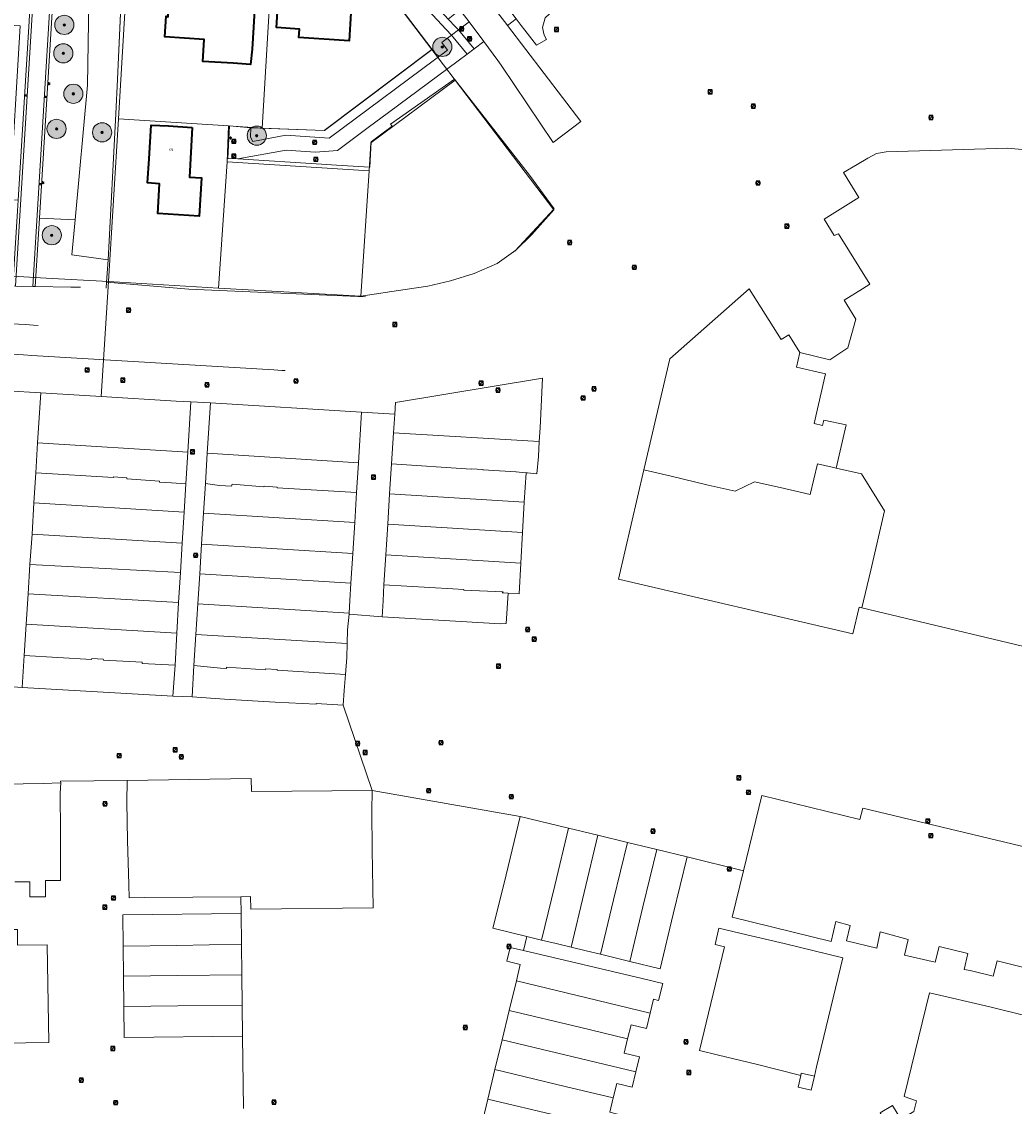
# Model space of a CAD drawing. Header units: metres. Extents: x 163628 to 167676, y 402708 to 405373.
# Tile 275 of 656: x 166320 to 166526, y 403946 to 404172. Entities that reach past the tile are written whole.
import ezdxf
from ezdxf.enums import TextEntityAlignment as Align

# ---------------------------------------------------------------- set-up
doc = ezdxf.new("R2010")
doc.units = ezdxf.units.M
doc.layers.get('0').update_dxf_attribs({"lineweight": 25})
for name, color, linetype, lineweight in [('X-CA190022.004-UO-BGT_Ondergrond$0$GE_201_SHDHek_Lijn_GEM', 253, 'X-CA190022.004-UO-BGT_Ondergrond$0$Hekwerk', 9), ('X-CA190022.004-UO-BGT_Ondergrond$0$GE_314_WGDRijbaanLokaleweg_Vlak_GEM', 253, 'Continuous', 9), ('X-CA190022.004-UO-BGT_Ondergrond$0$GE_317_WGDVoetpad_Vlak_GEM', 253, 'Continuous', 9), ('X-CA190022.004-UO-BGT_Ondergrond$0$GE_364_OWGBerm_halfverhard_Vlak_GEM', 253, 'Continuous', 9), ('X-CA190022.004-UO-BGT_Ondergrond$0$GE_366_OWGBerm_groenvoorziening_Vlak_GEM', 253, 'Continuous', 9), ('X-CA190022.004-UO-BGT_Ondergrond$0$GE_401_OTDErf_Vlak_GEM', 253, 'Continuous', 9), ('X-CA190022.004-UO-BGT_Ondergrond$0$GE_4502_GBKN_Huisnummer_Lijn_GEM', 7, 'Continuous', 9), ('X-CA190022.004-UO-BGT_Ondergrond$0$GE_478_BTDGroenvoorziening_bosplantsoen_GEM', 253, 'Continuous', 9), ('X-CA190022.004-UO-BGT_Ondergrond$0$GE_490_WGIBoomspiegel_Inrichtend_Vlak_GEM', 253, 'Continuous', 9), ('X-CA190022.004-UO-BGT_Ondergrond$0$GE_601_PNDgrondvlakpand_Vlak_MV_GEM', 34, 'Continuous', 35), ('X-CA190022.004-UO-BGT_Ondergrond$0$GE_861_PALLichtmast_Punt_GEM', 253, 'Continuous', 9), ('X-CA190022.004-UO-BGT_Ondergrond$0$GE_885_PutInspectieofRioolput_Punt_GEM', 253, 'Continuous', 9), ('X-CA190022.004-UO-BGT_Ondergrond$0$GE_886_PutKolk_Punt_GEM', 253, 'Continuous', 9), ('X-CA190022.004-UO-BGT_Ondergrond$0$N-WE-RI-PUT_INSPECTIE-S', 253, 'Continuous', 9), ('X-CA190022.004-UO-DWM_Beplanting$0$B-WE-GR-BOOM-S AFKOMSTIG UIT BGT', 252, 'Continuous', 0), ('X-CA190022.004-UO-KAD_Percelen$0$B-WE-KG-GRENS_PERCEEL-GV', 150, 'Continuous', 9), ('X-CA190022.004-UO-WHM_Riolering gemeente_NLCS$0$B-WE-RI-PUT-S', 214, 'Continuous', 15)]:
    doc.layers.add(name, color=color, linetype=linetype, lineweight=lineweight)
doc.layers.add('X-CA190022.004-UO-DWM_Beplanting$0$N-GV-GR-GRAS-A-200', color=7, linetype='Continuous')
doc.styles.add('X-CA190022.004-UO-BGT_Ondergrond$0$BGT_NAR', font='arial.ttf', dxfattribs={"height": 1})
doc.styles.add('X-CA190022.004-UO-BGT_Ondergrond$0$NLCS-ISO', font='NLCS-ISO.ttf')
doc.linetypes.add('X-CA190022.004-UO-BGT_Ondergrond$0$Hekwerk', pattern='A,5,-1.5,[2,dgnlstyle-Veghel.shx,S=0.007937,R=0,X=0,Y=0],-1.5', length=8)

# ---------------------------------------------------------------- blocks, each defined once
blk = doc.blocks.new('X-CA190022.004-UO-BGT_Ondergrond$0$SRI-KOLK-SO')
at = {"color": 0, "linetype": 'ByBlock', "lineweight": 18}
blk.add_lwpolyline([(-1.125, -1.125), (1.125, -1.125), (1.125, 1.125), (-1.125, 1.125)], close=True, dxfattribs=at)
at = {"color": 0, "linetype": 'ByBlock', "lineweight": 18, "style": 'X-CA190022.004-UO-BGT_Ondergrond$0$NLCS-ISO'}
blk.add_text('k', height=1.5, dxfattribs=at).set_placement((0, 0), align=Align.MIDDLE_CENTER)
blk = doc.blocks.new('X-CA190022.004-UO-BGT_Ondergrond$0$IMGEOKolk')
at = {"xscale": 5, "yscale": 5, "zscale": 5}
blk.add_blockref('X-CA190022.004-UO-BGT_Ondergrond$0$SRI-KOLK-SO', (0, 0), dxfattribs=at)
blk = doc.blocks.new('X-CA190022.004-UO-BGT_Ondergrond$0$N-SIE-WEG_LICHTMAST-SO')
h = blk.add_hatch(color=256)
h.paths.add_polyline_path([(1.2, 0.5, 0.658505), (-1.2, 0.5)])
h.paths.add_polyline_path([(-1.2, -0.5, 0.658505), (1.2, -0.5)])
at = {"flags": 128}
for points in [[(-2.2, 1.3), (-1.1, 0.6)], [(-1.2, 0.5), (1.2, 0.5)], [(0, 1.3), (0, 2.5)], [(1.1, 0.6), (2.2, 1.3)], [(-2.2, -1.3), (-1.1, -0.6)], [(-1.2, -0.5), (1.2, -0.5)], [(0, -1.3), (0, -2.5)], [(2.2, -1.3), (1.1, -0.6)]]:
    blk.add_lwpolyline(points, dxfattribs=at)
at = {"ltscale": 0.5}
blk.add_circle((0, 0), 1.27, dxfattribs=at)
at = {"style": 'X-CA190022.004-UO-BGT_Ondergrond$0$NLCS-ISO'}
blk.add_attdef('TYPE', text='', height=1.8, dxfattribs=at).set_placement((0, 2.5), align=Align.BOTTOM_CENTER)
blk = doc.blocks.new('X-CA190022.004-UO-BGT_Ondergrond$0$IMGEOLichtmastpaal')
at = {"xscale": 5, "yscale": 5, "zscale": 5}
blk.add_blockref('X-CA190022.004-UO-BGT_Ondergrond$0$N-SIE-WEG_LICHTMAST-SO', (0, 6.4), dxfattribs=at)
blk = doc.blocks.new('X-CA190022.004-UO-BGT_Ondergrond$0$SRI-PUT_INSPECTIEPUT_RIOOLPUT-SO')
at = {"color": 0, "linetype": 'ByBlock', "lineweight": 18}
blk.add_lwpolyline([(-1.12, -1.12), (1.12, -1.12), (1.12, 1.12), (-1.12, 1.12)], close=True, dxfattribs=at)
at = {"color": 0, "linetype": 'ByBlock', "lineweight": 18, "style": 'X-CA190022.004-UO-BGT_Ondergrond$0$NLCS-ISO'}
blk.add_text('r', height=1.5, dxfattribs=at).set_placement((0, 0.28), align=Align.MIDDLE_CENTER)
blk = doc.blocks.new('X-CA190022.004-UO-BGT_Ondergrond$0$IMGEOInspectierioolput')
at = {"layer": 'X-CA190022.004-UO-BGT_Ondergrond$0$N-WE-RI-PUT_INSPECTIE-S', "xscale": 10, "yscale": 10, "zscale": 10}
blk.add_blockref('X-CA190022.004-UO-BGT_Ondergrond$0$SRI-PUT_INSPECTIEPUT_RIOOLPUT-SO', (0, 0), dxfattribs=at)
blk = doc.blocks.new('X-CA190022.004-UO-WHM_Riolering gemeente_NLCS$0$B-SRI-PUT_BETON-SO')
blk.add_line((-1.4, -1.4), (1.4, 1.4))
at = {"lineweight": -3, "flags": 128}
blk.add_lwpolyline([(2, -2), (2, 2), (-2, 2), (-2, -2)], close=True, dxfattribs=at)
at = {"lineweight": -3}
blk.add_circle((0, 0), 2, dxfattribs=at)
blk = doc.blocks.new('X-CA190022.004-UO-DWM_Beplanting$0$SGR-BOOM_01-SO')
at = {"linetype": 'ByBlock', "lineweight": 18}
h = blk.add_hatch(color=0, dxfattribs=at)
h.dxf.hatch_style = 1
edge = h.paths.add_edge_path()
edge.add_arc((0, 0), 0.25, 0, 360)
at = {"color": 0, "linetype": 'ByBlock', "lineweight": 18}
for radius in [2, 0.25]:
    blk.add_circle((0, 0), radius, dxfattribs=at)
blk = doc.blocks.new('X-CA190022.004-UO-DWM_Beplanting$0$IMGEOBoom')
at = {"transparency": 33554457}
h = blk.add_hatch(color=256, dxfattribs=at)
h.dxf.hatch_style = 1
edge = h.paths.add_edge_path()
edge.add_arc((0, 0), 100, 0, 360)
edge = h.paths.add_edge_path(flags=17)
edge.add_arc((0, 0), 12.5, 0, 360)
h = blk.add_hatch()
h.set_pattern_fill('ANGLE', color=256)
h.set_pattern_definition([(0, (0, 0), (0, 6.985), [5.08, -1.905]), (90, (0, 0), (-6.985, 4e-16), [5.08, -1.905])])
edge = h.paths.add_edge_path(flags=17)
edge.add_arc((0, 0), 12.5, 0, 360)
at = {"layer": 'X-CA190022.004-UO-DWM_Beplanting$0$N-GV-GR-GRAS-A-200'}
h = blk.add_hatch(color=256, dxfattribs=at)
h.dxf.hatch_style = 1
edge = h.paths.add_edge_path(flags=17)
edge.add_arc((0, 0), 12.5, 0, 360)
at = {"xscale": 50, "yscale": 50, "zscale": 50}
blk.add_blockref('X-CA190022.004-UO-DWM_Beplanting$0$SGR-BOOM_01-SO', (0, 0), dxfattribs=at)

msp = doc.modelspace()

# ---------------------------------------------------------------- linework, layer by layer
at = {"layer": 'X-CA190022.004-UO-BGT_Ondergrond$0$GE_201_SHDHek_Lijn_GEM'}
for p, q in [((166340.434, 404179.344), (166339.537, 404159.606)), ((166339.537, 404159.606), (166339.211, 404152.429)), ((166339.211, 404152.429), (166337.594, 404121.952))]:
    msp.add_line(p, q, dxfattribs=at)
at = {"layer": 'X-CA190022.004-UO-BGT_Ondergrond$0$GE_314_WGDRijbaanLokaleweg_Vlak_GEM', "flags": 128}
for points in [[(166415.638, 404177.536), (166417.28, 404175.39), (166419.67, 404172.29), (166420.651, 404171.006), (166420.818, 404170.788), (166436.106, 404150.78), (166430.337, 404146.419), (166419.51, 404162.53), (166418.783, 404163.524), (166415.88, 404167.49), (166412.78, 404171.54), (166410.856, 404174.067), (166401.7, 404186.09), (166399.37, 404189.15), (166396.97, 404187.42), (166395.377, 404187.516), (166394.49, 404187.57), (166394.69, 404190.63), (166395.617, 404191.375), (166396.967, 404192.461), (166396.968, 404192.462)], [(166418.336, 404177.865), (166421.47, 404173.67), (166422.592, 404172.204), (166420.818, 404170.788), (166420.651, 404171.006), (166419.67, 404172.29), (166417.28, 404175.39), (166415.638, 404177.536), (166417.431, 404179.049), (166418.336, 404177.865)], [(166321.122, 404171.718), (166318.818, 404134.383), (166317.137, 404134.477), (166319.275, 404170.767), (166313.688, 404171.096), (166313.902, 404174.828)], [(166321.866, 404174.22), (166318.316, 404116.514), (166317.727, 404116.554), (166318.681, 404132.161), (166318.818, 404134.383), (166321.122, 404171.718), (166321.254, 404174.29), (166321.866, 404174.22)], [(166325.468, 404174.781), (166321.89, 404116.418), (166318.316, 404116.514), (166321.866, 404174.22)], [(166326.027, 404174.697), (166323.287, 404130.631), (166322.402, 404116.407), (166321.89, 404116.418), (166325.468, 404174.781), (166326.027, 404174.697)], [(166412.78, 404171.54), (166415.88, 404167.49), (166413.82, 404165.94), (166410.58, 404169.88), (166411.979, 404170.935), (166412.78, 404171.54)], [(166410.516, 404163.452), (166396.014, 404152.66), (166391.797, 404149.517), (166385.38, 404144.74), (166380.83, 404144.41), (166374.69, 404144.83), (166364.63, 404143), (166362.52, 404143.12), (166362.856, 404149.878), (166367.32, 404149.47), (166367.24, 404147.55), (166367.73, 404146.66), (166374.65, 404147.93), (166383.65, 404147.3), (166408.28, 404165.68), (166407.09, 404167.28), (166407.459, 404167.552), (166409.12, 404168.78), (166412.38, 404164.84), (166410.516, 404163.452)], [(166410.58, 404169.88), (166413.82, 404165.94), (166412.38, 404164.84), (166409.12, 404168.78), (166410.58, 404169.88)], [(166315.975, 404108.727), (166320.37, 404108.46), (166322.08, 404108.36), (166323.031, 404108.303)], [(166374.49, 404098.888), (166373.783, 404098.93), (166372.145, 404099.028), (166321.73, 404102.04), (166319.99, 404102.14), (166290.99, 404103.86)]]:
    msp.add_lwpolyline(points, dxfattribs=at)
at = {"layer": 'X-CA190022.004-UO-BGT_Ondergrond$0$GE_317_WGDVoetpad_Vlak_GEM', "flags": 128}
msp.add_lwpolyline([(166398.87, 404181.08), (166405.58, 404175.25), (166408.465, 404172.151), (166410.046, 404170.453), (166410.58, 404169.88), (166409.12, 404168.78), (166408.031, 404169.95), (166404.28, 404173.98), (166401.417, 404176.462), (166397.73, 404179.66), (166395.27, 404182.4), (166392.57, 404186.2), (166392.68, 404187.81), (166394.49, 404187.57), (166394.42, 404186.63), (166397.12, 404183), (166398.87, 404181.08)], dxfattribs=at)
at = {"layer": 'X-CA190022.004-UO-BGT_Ondergrond$0$GE_364_OWGBerm_halfverhard_Vlak_GEM', "flags": 128}
msp.add_lwpolyline([(166410.856, 404174.067), (166412.78, 404171.54), (166411.979, 404170.935), (166410.58, 404169.88), (166410.046, 404170.453), (166408.465, 404172.151), (166410.856, 404174.067)], dxfattribs=at)
at = {"layer": 'X-CA190022.004-UO-BGT_Ondergrond$0$GE_366_OWGBerm_groenvoorziening_Vlak_GEM', "flags": 128}
for points in [[(166397.73, 404179.66), (166401.417, 404176.462), (166404.28, 404173.98), (166408.031, 404169.95), (166409.12, 404168.78), (166407.459, 404167.552), (166407.09, 404167.28), (166408.28, 404165.68), (166383.65, 404147.3), (166374.65, 404147.93), (166367.73, 404146.66), (166367.24, 404147.55), (166367.32, 404149.47), (166382.658, 404148.913), (166405.115, 404165.791), (166392.66, 404182.222), (166377.21, 404183.12), (166377.5, 404188.09), (166378.31, 404188.05), (166378.36, 404188.65), (166392.68, 404187.81), (166392.57, 404186.2), (166395.27, 404182.4), (166397.73, 404179.66)], [(166437.969, 404177.269), (166432.262, 404174.484), (166430.336, 404173.919), (166428.635, 404172.4), (166428.106, 404170.416), (166428.437, 404168.762), (166428.923, 404167.883), (166426.824, 404166.676), (166424.432, 404169.801), (166423.658, 404170.812), (166422.592, 404172.204), (166421.47, 404173.67), (166425.697, 404177.047), (166426.256, 404176.32), (166426.778, 404175.641), (166432.233, 404179.725), (166437.689, 404183.811), (166436.597, 404185.275), (166438.54, 404186.655), (166436.785, 404177.843), (166438.215, 404177.992), (166438.133, 404177.328), (166437.969, 404177.269)], [(166333.286, 404158.399), (166330.699, 404130.331), (166323.287, 404130.631), (166326.027, 404174.697), (166326.329, 404179.656), (166333.453, 404179.26), (166333.503, 404171.479), (166333.286, 404158.399)], [(166331.824, 404116.296), (166329.841, 404116.252), (166322.402, 404116.407), (166323.287, 404130.631), (166330.699, 404130.331)], [(166330.699, 404130.331), (166330.022, 404122.979), (166337.594, 404121.952), (166337.276, 404117.282), (166337.195, 404116.091)]]:
    msp.add_lwpolyline(points, dxfattribs=at)
at = {"layer": 'X-CA190022.004-UO-BGT_Ondergrond$0$GE_401_OTDErf_Vlak_GEM', "flags": 128}
for points in [[(166391.242, 404114.267), (166381.535, 404114.648), (166354.426, 404115.873), (166337.276, 404117.282), (166337.594, 404121.952), (166339.211, 404152.429), (166339.537, 404159.606), (166340.434, 404179.344), (166340.705, 404185.303), (166349.97, 404184.94), (166359.461, 404184.334), (166359.706, 404184.319), (166362.344, 404184.15), (166364.982, 404183.982), (166367.62, 404183.813), (166370.18, 404183.65), (166373.66, 404183.35), (166377.21, 404183.12), (166392.66, 404182.222), (166405.115, 404165.791)], [(166367.282, 404162.658), (166363.61, 404162.93), (166357.31, 404163.32), (166357.6, 404167.92), (166349.41, 404168.43), (166349.68, 404172.72), (166350.08, 404172.64), (166350.27, 404175.79), (166346.57, 404176), (166346.92, 404181.93), (166355.74, 404181.42), (166355.41, 404175.77), (166358.69, 404175.58), (166358.82, 404178.23), (166362.88, 404178.02), (166362.8, 404176.64), (166368.24, 404176.3), (166367.59, 404165.89), (166367.282, 404162.658)], [(166377.34, 404168.28), (166377.46, 404170.05), (166372.65, 404170.36), (166373.07, 404177.06), (166377.84, 404176.76), (166377.78, 404175.76), (166380.76, 404175.59), (166381.01, 404179.84), (166388.51, 404179.34), (166387.8, 404167.6), (166377.34, 404168.28)], [(166405.115, 404165.791), (166382.658, 404148.913), (166367.32, 404149.47), (166362.856, 404149.878), (166362.52, 404143.12), (166364.63, 404143), (166382.05, 404141.91), (166385.14, 404141.71), (166392.092, 404141.26), (166392.366, 404146.537), (166394.335, 404148.002), (166396.742, 404149.793), (166396.409, 404150.24), (166409.752, 404159.622), (166425.36, 404139.58), (166430.49, 404132.63), (166422.3, 404123.81)], [(166354.52, 404139.21), (166357.03, 404139.06), (166356.54, 404131.09), (166347.94, 404131.62), (166348.33, 404137.84), (166345.81, 404138), (166346.12, 404142.99), (166346.56, 404150.068), (166350.14, 404149.86), (166355.13, 404149.57), (166354.52, 404139.21)]]:
    msp.add_lwpolyline(points, dxfattribs=at)
at = {"layer": 'X-CA190022.004-UO-BGT_Ondergrond$0$GE_478_BTDGroenvoorziening_bosplantsoen_GEM', "flags": 128}
msp.add_lwpolyline([(166339.537, 404159.606), (166339.211, 404152.429), (166337.594, 404121.952), (166330.022, 404122.979), (166330.699, 404130.331), (166333.286, 404158.399), (166333.503, 404171.479), (166333.453, 404179.26), (166333.674, 404183.423), (166334.021, 404189.906), (166337.471, 404189.738), (166340.899, 404189.57), (166340.705, 404185.303), (166340.434, 404179.344), (166339.537, 404159.606)], dxfattribs=at)
at = {"layer": 'X-CA190022.004-UO-BGT_Ondergrond$0$GE_490_WGIBoomspiegel_Inrichtend_Vlak_GEM', "flags": 128}
msp.add_lwpolyline([(166410.856, 404174.067), (166412.78, 404171.54), (166411.979, 404170.935), (166410.58, 404169.88), (166410.046, 404170.453), (166408.465, 404172.151), (166410.856, 404174.067)], dxfattribs=at)
at = {"layer": 'X-CA190022.004-UO-BGT_Ondergrond$0$GE_601_PNDgrondvlakpand_Vlak_MV_GEM', "flags": 128}
for points in [[(166368.24, 404176.3), (166367.59, 404165.89), (166367.282, 404162.658), (166363.61, 404162.93), (166357.31, 404163.32), (166357.6, 404167.92), (166349.41, 404168.43), (166349.68, 404172.72), (166350.08, 404172.64), (166350.27, 404175.79), (166346.57, 404176), (166346.92, 404181.93), (166355.74, 404181.42), (166355.41, 404175.77), (166358.69, 404175.58), (166358.82, 404178.23), (166362.88, 404178.02), (166362.8, 404176.64), (166368.24, 404176.3)], [(166388.51, 404179.34), (166387.8, 404167.6), (166377.34, 404168.28), (166377.46, 404170.05), (166372.65, 404170.36), (166373.07, 404177.06), (166377.84, 404176.76), (166377.78, 404175.76), (166380.76, 404175.59), (166381.01, 404179.84), (166388.51, 404179.34)], [(166355.13, 404149.57), (166354.52, 404139.21), (166357.03, 404139.06), (166356.54, 404131.09), (166347.94, 404131.62), (166348.33, 404137.84), (166345.81, 404138), (166346.12, 404142.99), (166346.56, 404150.068), (166350.14, 404149.86), (166355.13, 404149.57)]]:
    msp.add_lwpolyline(points, dxfattribs=at)
at = {"layer": 'X-CA190022.004-UO-KAD_Percelen$0$B-WE-KG-GRENS_PERCEEL-GV', "flags": 128}
for points in [[(166154.288, 404176.199), (166153.524, 404164.288), (166153.227, 404159.648), (166180.429, 404158.147), (166180.16, 404162.7), (166180.32, 404165.44), (166180.45, 404167.94), (166180.653, 404169.17), (166187.953, 404168.621), (166187.281, 404156.73), (166180.365, 404157.022), (166179.152, 404135.821), (166186.075, 404135.389), (166185.568, 404126.393), (166324.664, 404118.149), (166337.698, 404117.424), (166339.725, 404151.357), (166341.775, 404185.256)], [(166392.607, 404182.219), (166405.062, 404165.788), (166409.859, 404159.413), (166430.417, 404132.401), (166425.88, 404127.24), (166422.544, 404123.979), (166418.649, 404121.238), (166413.868, 404119.115), (166408.949, 404117.573), (166404.197, 404116.506), (166399.461, 404115.757), (166390.208, 404114.39), (166360.617, 404116.05), (166337.698, 404117.424), (166336.164, 404093.483), (166351.799, 404092.532), (166354.803, 404092.349), (166358.897, 404092.14), (166390.369, 404090.245), (166397.296, 404089.796), (166397.453, 404092.261), (166428.111, 404097.299), (166427.58, 404086.95), (166427.409, 404084.13), (166427.22, 404081), (166426.889, 404077.392), (166424.99, 404077.59), (166424.652, 404077.613), (166424.3, 404071.463), (166423.94, 404065.165), (166423.575, 404058.783), (166423.209, 404052.391), (166420.917, 404052.476), (166420.504, 404046.165), (166419.32, 404046.14), (166394.705, 404047.587), (166387.795, 404048.108), (166387.49, 404044.87), (166387.391, 404042.015), (166387.29, 404039.08), (166387.034, 404035.577), (166386.74, 404032.21), (166386.56, 404029.16), (166392.591, 404011.348), (166423.418, 404005.983), (166433.531, 404003.536), (166439.637, 404002.058), (166445.781, 404000.571), (166451.886, 403999.094), (166458.242, 403997.556), (166469.962, 403994.623), (166473.813, 404010.345), (166494.19, 404005.35), (166494.83, 404007.69), (166537.43, 403997.51)], [(166538.87, 404038.87), (166494.644, 404049.463), (166494.06, 404049.603), (166492.729, 404044.036), (166443.922, 404055.392), (166449.232, 404078.182), (166454.619, 404101.305), (166471.15, 404115.96), (166477.83, 404105.37), (166479.38, 404106.35), (166481.71, 404102.66), (166487.915, 404101.109), (166491.669, 404103.638), (166493.355, 404109.638), (166490.914, 404113.561), (166494.72, 404115.93), (166496.28, 404116.9), (166489.74, 404127.41), (166488.88, 404127.04), (166486.76, 404130.43), (166494.008, 404134.944), (166490.82, 404140.17), (166493.62, 404141.84), (166495.841, 404143.191), (166497.638, 404144.16), (166499.65, 404144.51), (166525, 404145.23), (166530.21, 404144.74)], [(166530.21, 404144.74), (166525, 404145.23), (166499.65, 404144.51), (166497.638, 404144.16), (166495.841, 404143.191), (166493.62, 404141.84), (166490.82, 404140.17), (166494.008, 404134.944), (166486.76, 404130.43), (166488.88, 404127.04), (166489.74, 404127.41), (166496.28, 404116.9), (166494.72, 404115.93), (166490.914, 404113.561), (166493.355, 404109.638), (166491.669, 404103.638), (166487.915, 404101.109), (166481.71, 404102.66), (166480.985, 404099.591), (166487.054, 404098.189), (166484.662, 404087.854), (166486.454, 404087.44), (166486.716, 404088.572), (166491.32, 404087.56), (166489.287, 404078.572), (166494.54, 404077.36), (166499.37, 404069.69), (166496.48, 404057.32), (166494.644, 404049.463), (166538.87, 404038.87)], [(166316.541, 404094.679), (166323.58, 404094.248), (166336.164, 404093.483), (166337.698, 404117.424), (166324.664, 404118.149), (166185.568, 404126.393)], [(166311.47, 404012.64), (166324.05, 404012.81), (166327.726, 404012.978), (166327.664, 404013.342), (166341.585, 404013.482), (166367.408, 404013.864), (166367.43, 404011.171), (166392.591, 404011.348), (166386.56, 404029.16), (166380.97, 404029.49), (166380.962, 404029.344), (166372.4, 404029.79), (166361.87, 404030.43), (166355.07, 404030.876), (166351.109, 404031.073), (166319.673, 404032.864), (166312.688, 404033.341)], [(166318.162, 403992.356), (166321.273, 403992.377), (166321.303, 403989.217), (166324.563, 403989.247), (166324.524, 403992.596), (166327.658, 403992.606), (166327.692, 404002.759), (166327.61, 404010.83), (166327.726, 404012.978), (166324.05, 404012.81), (166311.47, 404012.64)], [(166365.819, 403945.119), (166365.619, 403960.15), (166340.93, 403959.874), (166340.856, 403966.359), (166340.785, 403972.665), (166340.714, 403978.96), (166340.64, 403985.482), (166365.278, 403985.779), (166365.232, 403989.249), (166345.27, 403989.06), (166341.98, 403989.01), (166341.94, 403991.8), (166341.64, 404000.94), (166341.52, 404008.98), (166341.585, 404013.482), (166327.664, 404013.342), (166327.726, 404012.978), (166327.61, 404010.83), (166327.692, 404002.759), (166327.658, 403992.606), (166324.524, 403992.596), (166324.563, 403989.247), (166321.303, 403989.217), (166321.273, 403992.377), (166318.162, 403992.356)], [(166415.219, 403940.963), (166416.692, 403947.067), (166418.185, 403953.257), (166419.678, 403959.445), (166421.155, 403965.567), (166422.637, 403971.71), (166423.455, 403975.1), (166420.673, 403975.802), (166421.384, 403978.675), (166424.16, 403978.02), (166424.852, 403980.964), (166417.755, 403982.681), (166420.08, 403992.1), (166423.418, 404005.983), (166392.591, 404011.348), (166392.53, 404007.09), (166392.62, 403999.02), (166392.814, 403986.895), (166367.3, 403986.633), (166367.252, 403989.268), (166365.232, 403989.249), (166365.278, 403985.779), (166365.363, 403979.349), (166365.448, 403972.96), (166365.532, 403966.679), (166365.619, 403960.15), (166365.819, 403945.119)], [(166531.7, 403973.691), (166522.78, 403975.89), (166522.01, 403972.71), (166517.15, 403973.9), (166515.957, 403974.112), (166516.694, 403977.394), (166510.724, 403978.87), (166509.897, 403975.601), (166503.497, 403977.095), (166504.255, 403980.331), (166498.469, 403981.895), (166497.732, 403978.556), (166491.411, 403980.06), (166492.168, 403983.24), (166489.231, 403984.084), (166488.241, 403979.92), (166467.596, 403984.95), (166469.962, 403994.623), (166458.242, 403997.556), (166455.32, 403985.58), (166452.585, 403974.251), (166446.297, 403975.772), (166440.164, 403977.259), (166437.19, 403977.98), (166434.031, 403978.74), (166430.91, 403979.49), (166427.897, 403980.223), (166424.852, 403980.964), (166424.16, 403978.02), (166448.867, 403972.187), (166453.14, 403971.178), (166452.262, 403967.609), (166451.219, 403967.885), (166450.517, 403964.99), (166449.742, 403961.794), (166446.535, 403962.572), (166445.818, 403959.615), (166445.105, 403956.674), (166448.311, 403955.896), (166447.545, 403952.737), (166446.775, 403949.561), (166443.568, 403950.339), (166442.836, 403947.32), (166442.107, 403944.314)], [(166505.467, 403944.473), (166506.01, 403946.706), (166503.433, 403947.621), (166508.739, 403969.212), (166521.248, 403966.302), (166529.434, 403964.279)], [(166498.419, 403944.181), (166500.998, 403945.77), (166502.772, 403942.894)]]:
    msp.add_lwpolyline(points, dxfattribs=at)
for points in [[(166339.725, 404151.357), (166362.682, 404149.887), (166369.658, 404149.44), (166371.675, 404183.477), (166341.775, 404185.256)], [(166392.607, 404182.219), (166371.675, 404183.477), (166369.658, 404149.44), (166382.605, 404148.91), (166405.062, 404165.788)], [(166362.682, 404149.887), (166362.39, 404142.4), (166392, 404140.514), (166392.303, 404146.349), (166409.859, 404159.413), (166405.062, 404165.788), (166382.605, 404148.91), (166369.658, 404149.44)], [(166392, 404140.514), (166390.208, 404114.39), (166399.461, 404115.757), (166404.197, 404116.506), (166408.949, 404117.573), (166413.868, 404119.115), (166418.649, 404121.238), (166422.544, 404123.979), (166425.88, 404127.24), (166430.417, 404132.401), (166409.859, 404159.413), (166392.303, 404146.349)], [(166362.682, 404149.887), (166339.725, 404151.357), (166337.698, 404117.424), (166360.617, 404116.05), (166362.39, 404142.4)], [(166390.208, 404114.39), (166392, 404140.514), (166362.39, 404142.4), (166360.617, 404116.05)], [(166471.15, 404115.96), (166454.619, 404101.305), (166449.232, 404078.182), (166454.859, 404076.855), (166462.618, 404075.024), (166468.233, 404073.728), (166472.26, 404075.74), (166477.57, 404074.55), (166483.882, 404073.082), (166485.371, 404079.482), (166488.43, 404078.77), (166489.287, 404078.572), (166491.32, 404087.56), (166486.716, 404088.572), (166486.454, 404087.44), (166484.662, 404087.854), (166487.054, 404098.189), (166480.985, 404099.591), (166481.71, 404102.66), (166479.38, 404106.35), (166477.83, 404105.37)], [(166427.409, 404084.13), (166427.58, 404086.95), (166428.111, 404097.299), (166397.453, 404092.261), (166397.296, 404089.796), (166397.049, 404085.928)], [(166313.899, 404052.622), (166313.503, 404046.324), (166313.098, 404039.874), (166312.688, 404033.341), (166319.673, 404032.864), (166320.096, 404039.515), (166320.51, 404046.027), (166320.912, 404052.348), (166321.304, 404058.511), (166321.752, 404064.807), (166322.118, 404071.302), (166322.517, 404077.562), (166322.865, 404083.853), (166323.58, 404094.248), (166316.541, 404094.679), (166315.881, 404084.18), (166315.483, 404077.842), (166315.084, 404071.495), (166314.69, 404065.217), (166314.295, 404058.929)], [(166323.58, 404094.248), (166322.865, 404083.853), (166354.172, 404081.861), (166354.803, 404092.349), (166351.799, 404092.532), (166336.164, 404093.483)], [(166351.536, 404037.524), (166351.109, 404031.073), (166355.07, 404030.876), (166355.478, 404037.405), (166355.882, 404043.872), (166356.284, 404050.314), (166356.673, 404056.531), (166357.059, 404062.709), (166357.464, 404069.193), (166357.847, 404075.333), (166358.245, 404081.706), (166358.897, 404092.14), (166354.803, 404092.349), (166354.172, 404081.861), (166353.776, 404075.308), (166353.42, 404069.393), (166353.029, 404062.904), (166352.661, 404056.807), (166352.283, 404050.533), (166351.91, 404044.184)], [(166358.245, 404081.706), (166389.723, 404079.681), (166390.369, 404090.245), (166358.897, 404092.14)], [(166387.81, 404048.364), (166387.795, 404048.108), (166394.705, 404047.587), (166394.9, 404050.88), (166395.029, 404054.235), (166395.427, 404060.479), (166395.837, 404066.918), (166396.238, 404073.202), (166396.636, 404079.451), (166397.049, 404085.928), (166397.296, 404089.796), (166390.369, 404090.245), (166389.723, 404079.681), (166389.343, 404073.46), (166388.96, 404067.198), (166388.565, 404060.736), (166388.19, 404054.594), (166387.969, 404050.986)], [(166397.049, 404085.928), (166396.636, 404079.451), (166413.241, 404078.36), (166413.245, 404078.436), (166415.731, 404078.284), (166415.676, 404078.24), (166422.616, 404077.793), (166422.53, 404077.76), (166424.652, 404077.613), (166424.99, 404077.59), (166426.889, 404077.392), (166427.22, 404081), (166427.409, 404084.13)], [(166322.517, 404077.562), (166338.7, 404076.622), (166338.706, 404076.725), (166341.472, 404076.562), (166341.499, 404076.335), (166348.302, 404075.83), (166348.29, 404075.66), (166350.79, 404075.5), (166353.776, 404075.308), (166354.172, 404081.861), (166322.865, 404083.853)], [(166389.723, 404079.681), (166358.245, 404081.706), (166357.847, 404075.333), (166360.77, 404074.93), (166363.27, 404074.78), (166363.448, 404075.225), (166370, 404074.649), (166370.118, 404074.771), (166372.841, 404074.595), (166372.831, 404074.441), (166389.343, 404073.46)], [(166424.652, 404077.613), (166422.53, 404077.76), (166422.616, 404077.793), (166415.676, 404078.24), (166415.731, 404078.284), (166413.245, 404078.436), (166413.241, 404078.36), (166396.636, 404079.451), (166396.238, 404073.202), (166424.3, 404071.463)], [(166472.26, 404075.74), (166468.233, 404073.728), (166462.618, 404075.024), (166454.859, 404076.855), (166449.232, 404078.182), (166443.922, 404055.392), (166492.729, 404044.036), (166494.06, 404049.603), (166494.644, 404049.463), (166496.48, 404057.32), (166499.37, 404069.69), (166494.54, 404077.36), (166489.287, 404078.572), (166488.43, 404078.77), (166485.371, 404079.482), (166483.882, 404073.082), (166477.57, 404074.55)], [(166322.517, 404077.562), (166322.118, 404071.302), (166353.42, 404069.393), (166353.776, 404075.308), (166350.79, 404075.5), (166348.29, 404075.66), (166348.302, 404075.83), (166341.499, 404076.335), (166341.472, 404076.562), (166338.706, 404076.725), (166338.7, 404076.622)], [(166357.847, 404075.333), (166357.464, 404069.193), (166388.96, 404067.198), (166389.343, 404073.46), (166372.831, 404074.441), (166372.841, 404074.595), (166370.118, 404074.771), (166370, 404074.649), (166363.448, 404075.225), (166363.27, 404074.78), (166360.77, 404074.93)], [(166396.238, 404073.202), (166395.837, 404066.918), (166423.94, 404065.165), (166424.3, 404071.463)], [(166322.118, 404071.302), (166321.752, 404064.807), (166353.029, 404062.904), (166353.42, 404069.393)], [(166357.464, 404069.193), (166357.059, 404062.709), (166388.565, 404060.736), (166388.96, 404067.198)], [(166423.94, 404065.165), (166395.837, 404066.918), (166395.427, 404060.479), (166423.575, 404058.783)], [(166321.752, 404064.807), (166321.304, 404058.511), (166352.661, 404056.807), (166353.029, 404062.904)], [(166388.565, 404060.736), (166357.059, 404062.709), (166356.673, 404056.531), (166388.19, 404054.594)], [(166395.427, 404060.479), (166395.029, 404054.235), (166409.437, 404053.439), (166411.715, 404053.3), (166411.676, 404053.142), (166419.878, 404052.765), (166419.71, 404052.56), (166420.917, 404052.476), (166423.209, 404052.391), (166423.575, 404058.783)], [(166321.304, 404058.511), (166320.912, 404052.348), (166352.283, 404050.533), (166352.661, 404056.807)], [(166356.673, 404056.531), (166356.284, 404050.314), (166387.81, 404048.364), (166387.969, 404050.986), (166388.19, 404054.594)], [(166395.029, 404054.235), (166394.9, 404050.88), (166394.705, 404047.587), (166419.32, 404046.14), (166420.504, 404046.165), (166420.917, 404052.476), (166419.71, 404052.56), (166419.878, 404052.765), (166411.676, 404053.142), (166411.715, 404053.3), (166409.437, 404053.439)], [(166320.912, 404052.348), (166320.51, 404046.027), (166351.91, 404044.184), (166352.283, 404050.533)], [(166387.81, 404048.364), (166356.284, 404050.314), (166355.882, 404043.872), (166387.391, 404042.015), (166387.49, 404044.87), (166387.795, 404048.108)], [(166351.91, 404044.184), (166320.51, 404046.027), (166320.096, 404039.515), (166334.161, 404038.672), (166334.175, 404038.919), (166336.546, 404038.78), (166336.616, 404038.561), (166344.703, 404038.129), (166344.69, 404037.87), (166345.99, 404037.79), (166351.536, 404037.524)], [(166387.391, 404042.015), (166355.882, 404043.872), (166355.478, 404037.405), (166360.98, 404036.88), (166362.28, 404036.81), (166362.248, 404037.106), (166370.277, 404036.561), (166370.398, 404036.721), (166372.821, 404036.564), (166372.814, 404036.462), (166387.034, 404035.577), (166387.29, 404039.08)], [(166351.536, 404037.524), (166345.99, 404037.79), (166344.69, 404037.87), (166344.703, 404038.129), (166336.616, 404038.561), (166336.546, 404038.78), (166334.175, 404038.919), (166334.161, 404038.672), (166320.096, 404039.515), (166319.673, 404032.864), (166351.109, 404031.073)], [(166355.478, 404037.405), (166355.07, 404030.876), (166361.87, 404030.43), (166372.4, 404029.79), (166380.962, 404029.344), (166380.97, 404029.49), (166386.56, 404029.16), (166386.74, 404032.21), (166387.034, 404035.577), (166372.814, 404036.462), (166372.821, 404036.564), (166370.398, 404036.721), (166370.277, 404036.561), (166362.248, 404037.106), (166362.28, 404036.81), (166360.98, 404036.88)], [(166365.232, 403989.249), (166367.252, 403989.268), (166367.3, 403986.633), (166392.814, 403986.895), (166392.62, 403999.02), (166392.53, 404007.09), (166392.591, 404011.348), (166367.43, 404011.171), (166367.408, 404013.864), (166341.585, 404013.482), (166341.52, 404008.98), (166341.64, 404000.94), (166341.94, 403991.8), (166341.98, 403989.01), (166345.27, 403989.06)], [(166531.7, 403973.691), (166536.337, 403992.97), (166537.43, 403997.51), (166494.83, 404007.69), (166494.19, 404005.35), (166473.813, 404010.345), (166469.962, 403994.623), (166467.596, 403984.95), (166488.241, 403979.92), (166489.231, 403984.084), (166492.168, 403983.24), (166491.411, 403980.06), (166497.732, 403978.556), (166498.469, 403981.895), (166504.255, 403980.331), (166503.497, 403977.095), (166509.897, 403975.601), (166510.724, 403978.87), (166516.694, 403977.394), (166515.957, 403974.112), (166517.15, 403973.9), (166522.01, 403972.71), (166522.78, 403975.89)], [(166433.531, 404003.536), (166423.418, 404005.983), (166420.08, 403992.1), (166417.755, 403982.681), (166424.852, 403980.964), (166427.897, 403980.223), (166430.68, 403991.581)], [(166427.897, 403980.223), (166430.91, 403979.49), (166434.031, 403978.74), (166436.784, 403990.094), (166439.637, 404002.058), (166433.531, 404003.536), (166430.68, 403991.581)], [(166434.031, 403978.74), (166437.19, 403977.98), (166440.164, 403977.259), (166442.888, 403988.608), (166445.781, 404000.571), (166439.637, 404002.058), (166436.784, 403990.094)], [(166440.164, 403977.259), (166446.297, 403975.772), (166448.993, 403987.121), (166451.886, 403999.094), (166445.781, 404000.571), (166442.888, 403988.608)], [(166446.297, 403975.772), (166452.585, 403974.251), (166455.32, 403985.58), (166458.242, 403997.556), (166451.886, 403999.094), (166448.993, 403987.121)], [(166365.278, 403985.779), (166340.64, 403985.482), (166340.714, 403978.96), (166351.938, 403979.113), (166365.363, 403979.349)], [(166291.994, 403958.442), (166291.97, 403978.829), (166299.569, 403978.915), (166299.532, 403982.215), (166302.812, 403982.252), (166306.091, 403982.289), (166306.129, 403978.99), (166309.159, 403979.024), (166312.179, 403979.058), (166312.141, 403982.358), (166315.411, 403982.395), (166318.681, 403982.432), (166318.718, 403979.133), (166324.918, 403979.203), (166325.221, 403958.832), (166315.662, 403958.71), (166312.667, 403958.674), (166309.362, 403958.64), (166306.057, 403958.606), (166303.063, 403958.57)], [(166315.662, 403958.71), (166325.221, 403958.832), (166324.918, 403979.203), (166318.718, 403979.133), (166318.681, 403982.432), (166315.411, 403982.395), (166315.555, 403968.784)], [(166464.74, 403956.23), (166460.799, 403957.212), (166465.99, 403978.79), (166464.03, 403979.27), (166464.857, 403982.667), (166470.689, 403981.301), (166478.459, 403979.466), (166490.643, 403976.49), (166485.162, 403953.826), (166484.724, 403951.87), (166484.07, 403948.94), (166481.35, 403949.55), (166481.901, 403952.017), (166472.57, 403954.37)], [(166481.901, 403952.017), (166482.004, 403952.477), (166484.724, 403951.87), (166485.162, 403953.826), (166490.643, 403976.49), (166478.459, 403979.466), (166470.689, 403981.301), (166464.857, 403982.667), (166464.03, 403979.27), (166465.99, 403978.79), (166460.799, 403957.212), (166464.74, 403956.23), (166472.57, 403954.37)], [(166365.363, 403979.349), (166351.938, 403979.113), (166340.714, 403978.96), (166340.785, 403972.665), (166352.014, 403972.809), (166365.448, 403972.96)], [(166422.637, 403971.71), (166437.316, 403968.193), (166450.517, 403964.99), (166451.219, 403967.885), (166452.262, 403967.609), (166453.14, 403971.178), (166448.867, 403972.187), (166424.16, 403978.02), (166421.384, 403978.675), (166420.673, 403975.802), (166423.455, 403975.1)], [(166365.448, 403972.96), (166352.014, 403972.809), (166340.785, 403972.665), (166340.856, 403966.359), (166352.091, 403966.505), (166365.532, 403966.679)], [(166421.155, 403965.567), (166435.826, 403962.06), (166445.818, 403959.615), (166446.535, 403962.572), (166449.742, 403961.794), (166450.517, 403964.99), (166437.316, 403968.193), (166422.637, 403971.71)], [(166529.434, 403964.279), (166521.248, 403966.302), (166508.739, 403969.212), (166503.433, 403947.621), (166506.01, 403946.706), (166505.467, 403944.473), (166502.772, 403942.894), (166500.998, 403945.77), (166498.419, 403944.181), (166501.447, 403939.185), (166505.443, 403932.595), (166510.361, 403924.634), (166511.923, 403922.104), (166517.576, 403925.582), (166516.734, 403926.947), (166527.13, 403933.469), (166534.304, 403963.176)], [(166365.532, 403966.679), (166352.091, 403966.505), (166340.856, 403966.359), (166340.93, 403959.874), (166365.619, 403960.15)], [(166419.678, 403959.445), (166447.545, 403952.737), (166448.311, 403955.896), (166445.105, 403956.674), (166445.818, 403959.615), (166435.826, 403962.06), (166421.155, 403965.567)], [(166419.678, 403959.445), (166418.185, 403953.257), (166432.83, 403949.725), (166442.836, 403947.32), (166443.568, 403950.339), (166446.775, 403949.561), (166447.545, 403952.737)], [(166416.692, 403947.067), (166431.343, 403943.601), (166444.541, 403940.35), (166445.314, 403943.537), (166442.107, 403944.314), (166442.836, 403947.32), (166432.83, 403949.725), (166418.185, 403953.257)], [(166484.724, 403951.87), (166482.004, 403952.477), (166481.901, 403952.017), (166481.35, 403949.55), (166484.07, 403948.94)], [(166415.219, 403940.963), (166429.848, 403937.449), (166439.861, 403935.055), (166440.568, 403937.969), (166443.775, 403937.192), (166444.541, 403940.35), (166431.343, 403943.601), (166416.692, 403947.067)]]:
    msp.add_lwpolyline(points, close=True, dxfattribs=at)

# ---------------------------------------------------------------- block references
at = {"layer": 'X-CA190022.004-UO-BGT_Ondergrond$0$GE_861_PALLichtmast_Punt_GEM', "xscale": 0.025, "yscale": 0.025, "zscale": 0.025}
for p in [(166325.243, 404158.538), (166363.07, 404147.229), (166323.987, 404137.857)]:
    msp.add_blockref('X-CA190022.004-UO-BGT_Ondergrond$0$IMGEOLichtmastpaal', p, dxfattribs=at)
at = {"layer": 'X-CA190022.004-UO-BGT_Ondergrond$0$GE_885_PutInspectieofRioolput_Punt_GEM', "xscale": 0.025, "yscale": 0.025, "zscale": 0.025}
for p in [(166411.256, 404170.102), (166412.888, 404168.042), (166363.765, 404146.67), (166363.78, 404143.61)]:
    msp.add_blockref('X-CA190022.004-UO-BGT_Ondergrond$0$IMGEOInspectierioolput', p, dxfattribs=at)
at = {"layer": 'X-CA190022.004-UO-BGT_Ondergrond$0$GE_886_PutKolk_Punt_GEM', "xscale": 0.025, "yscale": 0.025, "zscale": 0.025}
for p in [(166320.538, 404156.184), (166324.539, 404155.963), (166323.451, 404137.766)]:
    msp.add_blockref('X-CA190022.004-UO-BGT_Ondergrond$0$IMGEOKolk', p, dxfattribs=at)
at = {"layer": 'X-CA190022.004-UO-DWM_Beplanting$0$B-WE-GR-BOOM-S AFKOMSTIG UIT BGT', "xscale": 0.02, "yscale": 0.02, "zscale": 0.02}
for p in [(166328.461, 404170.93), (166407.227, 404166.342), (166328.252, 404165.01), (166330.347, 404156.566), (166326.849, 404149.256), (166336.342, 404148.536), (166368.559, 404147.853), (166325.852, 404127.095)]:
    msp.add_blockref('X-CA190022.004-UO-DWM_Beplanting$0$IMGEOBoom', p, dxfattribs=at)
at = {"layer": 'X-CA190022.004-UO-WHM_Riolering gemeente_NLCS$0$B-WE-RI-PUT-S', "xscale": 0.2, "yscale": 0.2, "zscale": 0.2}
for p in [(166411.264, 404170.112), (166431.008, 404169.984), (166412.896, 404168.032), (166463.008, 404156.992), (166472, 404153.984), (166509.024, 404151.616), (166363.776, 404146.656), (166380.608, 404146.464), (166363.776, 404143.616), (166380.864, 404142.912), (166472.992, 404137.984), (166479.008, 404128.992), (166433.76, 404125.568), (166447.232, 404120.416), (166341.856, 404111.488), (166397.312, 404108.48), (166333.216, 404099.008), (166340.656, 404096.896), (166358.208, 404095.936), (166376.736, 404096.704), (166415.296, 404096.256), (166418.816, 404094.816), (166436.544, 404093.184), (166438.816, 404095.072), (166355.168, 404081.952), (166392.88, 404076.672), (166355.84, 404060.384), (166425.008, 404044.928), (166426.368, 404042.912), (166418.928, 404037.28), (166389.584, 404021.184), (166406.944, 404021.344), (166339.904, 404018.624), (166351.552, 404019.84), (166391.136, 404019.296), (166352.832, 404018.4), (166468.992, 404014.016), (166404.384, 404011.36), (166421.584, 404010.08), (166471.008, 404011.008), (166336.944, 404008.608), (166508.352, 404005.024), (166451.12, 404002.912), (166508.992, 404001.984), (166467.008, 403995.008), (166336.896, 403987.072), (166338.704, 403988.992), (166421.104, 403978.88), (166412, 403961.984), (166338.576, 403957.6), (166458, 403959.008), (166332, 403951.008), (166458.576, 403952.608), (166339.152, 403946.336), (166372.144, 403946.432)]:
    msp.add_blockref('X-CA190022.004-UO-WHM_Riolering gemeente_NLCS$0$B-SRI-PUT_BETON-SO', p, dxfattribs=at)

# ---------------------------------------------------------------- texts
at = {"layer": 'X-CA190022.004-UO-BGT_Ondergrond$0$GE_4502_GBKN_Huisnummer_Lijn_GEM', "style": 'X-CA190022.004-UO-BGT_Ondergrond$0$BGT_NAR'}
msp.add_text('3', height=0.75, rotation=86.6, dxfattribs=at).set_placement((166350.723, 404144.902), align=Align.MIDDLE_CENTER)

doc.saveas('drawing.dxf')
